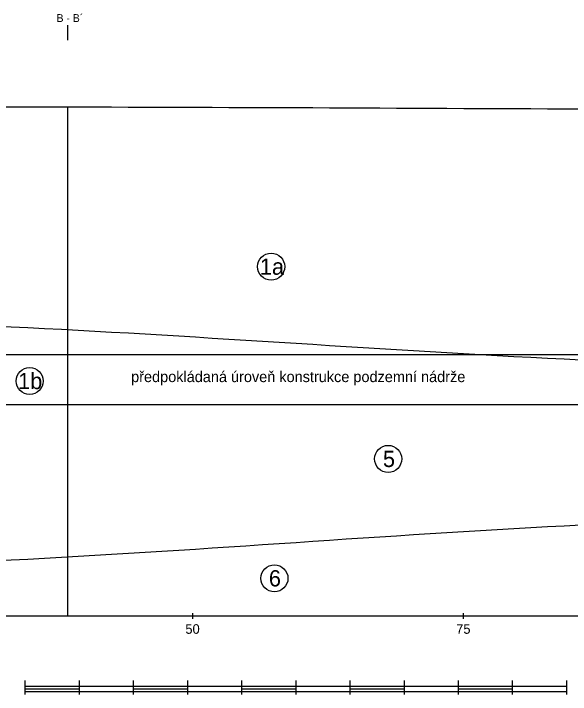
# Model space of a CAD drawing. Extents: x 3042 to 4120, y 576 to 2694.
# Drawn here: x 3254.1 to 3305.5, y 2252.8 to 2315.6 of the extents above; entities that cross this region are included whole.
import ezdxf

# ---------------------------------------------------------------- set-up
doc = ezdxf.new("R2010")
doc.units = 0
for name, color, linetype in [('22', 7, 'Continuous'), ('7', 7, 'Continuous'), ('8', 7, 'Continuous'), ('HPV', 7, 'Continuous'), ('komunikace', 7, 'Continuous'), ('pomocna', 7, 'Continuous'), ('rozhraní', 7, 'Continuous')]:
    doc.layers.add(name, color=color, linetype=linetype)

msp = doc.modelspace()

# ---------------------------------------------------------------- linework, layer by layer
at = {"layer": '22'}
msp.add_lwpolyline([(3259.137, 2313.194), (3259.137, 2313.194), (3259.137, 2314.563)], dxfattribs=at)
at = {"layer": '7'}
for p, q in [((3220.667, 2260.022), (3339.737, 2260.022)), ((3270.667, 2259.768), (3270.667, 2260.276)), ((3295.667, 2259.768), (3295.667, 2260.276))]:
    msp.add_line(p, q, dxfattribs=at)
at = {"layer": '8'}
for p, q in [((3255.202, 2252.783), (3255.202, 2254.053)), ((3255.202, 2253.545), (3305.202, 2253.545)), ((3260.202, 2252.783), (3260.202, 2254.053)), ((3265.202, 2252.783), (3265.202, 2254.053)), ((3270.202, 2252.783), (3270.202, 2254.053)), ((3275.202, 2252.783), (3275.202, 2254.053)), ((3280.202, 2252.783), (3280.202, 2254.053)), ((3285.202, 2252.783), (3285.202, 2254.053)), ((3290.202, 2252.783), (3290.202, 2254.053)), ((3295.202, 2252.783), (3295.202, 2254.053)), ((3300.202, 2252.783), (3300.202, 2254.053)), ((3305.202, 2252.783), (3305.202, 2254.053)), ((3255.202, 2253.291), (3260.202, 2253.291)), ((3255.202, 2253.037), (3305.202, 2253.037)), ((3265.202, 2253.291), (3270.202, 2253.291)), ((3275.202, 2253.291), (3280.202, 2253.291)), ((3285.202, 2253.291), (3290.202, 2253.291)), ((3295.202, 2253.291), (3300.202, 2253.291))]:
    msp.add_line(p, q, dxfattribs=at)
at = {"layer": 'HPV'}
msp.add_spline([(3222.663, 2287.39), (3230.667, 2287.39), (3329.737, 2282.999), (3338.765, 2282.999)], degree=3, dxfattribs=at)
at = {"layer": 'komunikace'}
msp.add_line((3315.487, 2279.53), (3242.107, 2279.53), dxfattribs=at)
at = {"layer": 'pomocna'}
msp.add_line((3259.137, 2260.022), (3259.137, 2306.972), dxfattribs=at)
at = {"layer": 'rozhraní'}
msp.add_line((3242.17, 2284.167), (3315.568, 2284.167), dxfattribs=at)
for centre in [(3277.906, 2292.279), (3255.615, 2281.718), (3288.71, 2274.526), (3278.209, 2263.499)]:
    msp.add_circle(centre, 1.25, dxfattribs=at)
for points in [[(3224.62, 2306.931), (3230.667, 2306.972), (3329.734, 2306.789), (3341.25, 2306.789)], [(3220.633, 2264.472), (3230.667, 2264.472), (3329.737, 2269.172), (3339.979, 2269.172)]]:
    msp.add_spline(points, degree=3, dxfattribs=at)

# ---------------------------------------------------------------- texts
at = {"layer": '22'}
msp.add_text('B - B´', height=0.72, dxfattribs=at).set_placement((3258.101, 2314.873))
at = {"layer": '7'}
for s, p in [('50', (3269.989, 2258.377)), ('75', (3294.989, 2258.377))]:
    msp.add_text(s, height=0.889, dxfattribs=at).set_placement(p)
at = {"layer": 'komunikace'}
msp.add_text('předpokládaná úroveň konstrukce podzemní nádrže', height=1, dxfattribs=at).set_placement((3264.981, 2281.617))
at = {"layer": 'rozhraní'}
for s, p in [('1a', (3276.863, 2291.529)), ('1b', (3254.546, 2280.968)), ('5', (3288.229, 2273.776)), ('6', (3277.697, 2262.749))]:
    msp.add_text(s, height=1.5, dxfattribs=at).set_placement(p)

doc.saveas('drawing.dxf')
